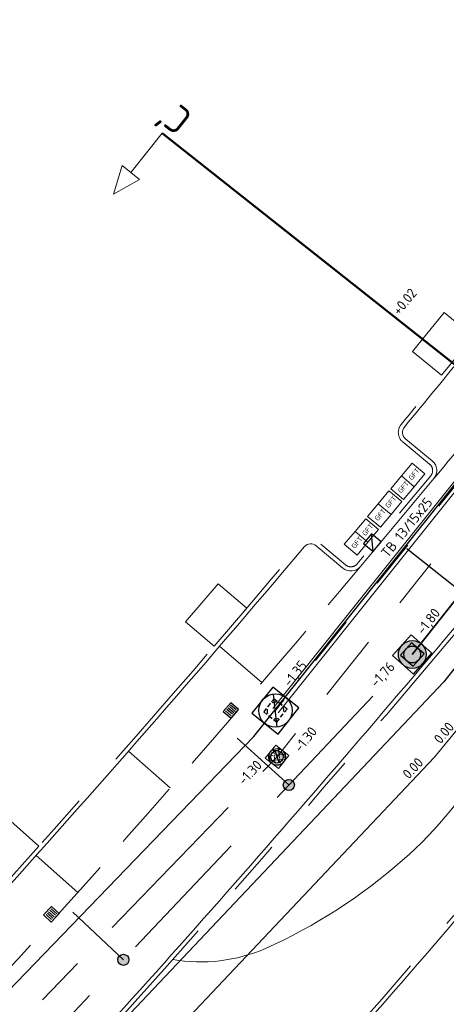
# Model space of a CAD drawing. Header units: metres. Extents: x 92403 to 95147, y 464428 to 465602.
# Tile 374 of 568: x 93136 to 93151, y 464929 to 464964. Entities that reach past the tile are written whole.
import ezdxf
from ezdxf.enums import TextEntityAlignment as Align

# ---------------------------------------------------------------- set-up
doc = ezdxf.new("R2010")
doc.units = ezdxf.units.M
for name, pattern in [('DASHED', [0.75, 0.5, -0.25]), ('RI-DRAINAGE', [19.2, 6, -1.8, 1.8, -1.8, 2.4, -1.8, 1.8, -1.8]), ('RI-GWA', [18.45, 6, -1.8, 1.75, -1.8, 1.75, -1.8, 1.75, -1.8]), ('RI-HWA', [7.4, 5, -2.4]), ('RI-HWA_KOLKAANSLUITING', [4.3, 2.5, -1.8]), ('VH-TROTTOIRBAND', [15, 5, -2, 2, -2, 2, -2])]:
    doc.linetypes.add(name, pattern=pattern)
doc.layers.get('0').update_dxf_attribs({"linetype": 'CONTINUOUS'})
for name, color, linetype, lineweight in [('B-OI-RI-DRAINAGE_BOB-S', 90, 'CONTINUOUS', 25), ('B-WE-RI-GWA_STROOMRICHTING-S', 30, 'CONTINUOUS', 25), ('B-WE-RI-VOLSCHUIMEN-G', 130, 'RI-VOLSCHUIMEN', 18), ('B-WE-VH-VERHARDING_FUNDERING-G', 252, 'CONTINUOUS', 18), ('N-RO-GR-BEPLANTING_CULTUUR_PLANTVAK HEESTERS', 78, 'CONTINUOUS', 9), ('N-RO-IE-MEUBILAIR_MEUBILAIR_MINICONTAINER-GFT', 7, 'CONTINUOUS', 0), ('N-RO-VH-KANTOPSLUITING_ELEMENT_STALENSTRIP-G', 7, 'CONTINUOUS', 9), ('N-RO-VW-MARKERING-G', 7, 'CONTINUOUS', 9), ('N-WE-GW-ONTGRAVING-V', 2, 'CONTINUOUS', 30), ('N-WE-RI-HWA_HULPSTUK-S', 150, 'CONTINUOUS', 25), ('N-WE-RI-HWA_KOLK_STRAATKOLK-S', 150, 'CONTINUOUS', 25), ('N-WE-RI-HWA_KOLK_TROTTOIRKOLK-S', 150, 'CONTINUOUS', 25), ('N-WE-RI-HWA_KOLKAANSLUITING-G', 150, 'RI-HWA_KOLKAANSLUITING', 25), ('N-WE-RI-PUT-OPHOOGTEBRENGEN-S', 7, 'CONTINUOUS', 25), ('N-WE-RI-PUT_BETON-S', 7, 'CONTINUOUS', 25), ('N-WE-VH-KANTOPSLUITING_TROTTOIRBAND-G', 7, 'VH-TROTTOIRBAND', 35), ('N-WE-VH-KANTOPSLUITING_TROTTOIRBAND_130 150-T18', 10, 'CONTINUOUS', 18), ('N-WE-VH-KANTOPSLUITING_VOORKANTBAND-G', 50, 'CONTINUOUS', 35), ('V-WE-RI-GWA_STROOMRICHTING-S', 30, 'CONTINUOUS', 25), ('X-XX-AL-HOOGTELABEL-T18', 7, 'CONTINUOUS', 18), ('X-XX-AL-T18', 7, 'CONTINUOUS', 18), ('X-XX-AL-VERWIJZING-S', 7, 'CONTINUOUS', 13)]:
    doc.layers.add(name, color=color, linetype=linetype, lineweight=lineweight)
for name, color, linetype, lineweight, true_color in [('B-OI-RI-GWA_TRANSPORTLEIDING-G', 7, 'RI-GWA', 18, 0xff8400), ('N-OI-RI-DRAINAGE_DRAIN_PVC-G', 7, 'RI-DRAINAGE', 18, 0x00ff04), ('N-OI-RI-HWA_RIOOLPUT_INSPECTIEPUT-S', 7, 'CONTINUOUS', 25, 0x007bff), ('N-OI-RI-HWA_STROOMRICHTING-S', 7, 'CONTINUOUS', 25, 0x007bff), ('N-OI-RI-HWA_TRANSPORTLEIDING-G', 7, 'RI-HWA', 35, 0x007bff), ('N-WE-RI-DRAINAGE_PUT-S', 7, 'CONTINUOUS', 5, 0x00ff04), ('N-WE-RI-DRAINAGE_PUTRAND-S', 7, 'CONTINUOUS', 5, 0x00ff04)]:
    doc.layers.add(name, color=color, linetype=linetype, lineweight=lineweight, true_color=true_color)
doc.layers.add('B-WE-RI-GWA_RIOOLPUT_INSPECTIEPUT-S', color=30, linetype='CONTINUOUS', lineweight=25, transparency=0.3)
doc.styles.add('NLCS-ISO', font='NLCS-ISO.ttf')
doc.styles.add('NLCS-ISO-M100-T18', font='NLCS-ISO.ttf', dxfattribs={"height": 0.18})
doc.styles.add('NLCS-ISO-M200-T18', font='NLCS-ISO.ttf', dxfattribs={"height": 0.36})
doc.linetypes.add('RI-VOLSCHUIMEN', pattern='A,0,[50,NLCS.SHX,S=0.5,R=0,X=0,Y=0],4', length=4)

# ---------------------------------------------------------------- blocks, each defined once
blk = doc.blocks.new('Putdeksel 600x600')
at = {"ltscale": 0.1}
h = blk.add_hatch(dxfattribs=at)
h.set_pattern_fill('ANGLE', color=8, scale=0.025, angle=45)
h.set_pattern_definition([(45, (-93679.67512, -463937.87647), (-0.123478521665, 0.123478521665), [0.127, -0.047625]), (135, (-93679.67512, -463937.87647), (-0.123478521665, -0.123478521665), [0.127, -0.047625])])
h.paths.add_polyline_path([(-0.3, -0.3), (0.3, -0.3), (0.3, 0.3), (-0.3, 0.3)])
at = {"color": 250, "ltscale": 0.1}
blk.add_lwpolyline([(-0.3, -0.3), (0.3, -0.3), (0.3, 0.3), (-0.3, 0.3)], close=True, dxfattribs=at)
blk = doc.blocks.new('minicontainers GFT')
at = {"flags": 128}
blk.add_lwpolyline([(-0.466, 0.378), (0, 0), (-0.378, -0.466), (-0.844, -0.087)], close=True, dxfattribs=at)
at = {"layer": 'X-XX-AL-T18', "insert": (-0.61, -0.143), "char_height": 0.18, "attachment_point": 1, "rotation": 50.8992, "style": 'NLCS-ISO-M100-T18'}
blk.add_mtext_dynamic_manual_height_columns('GFT', width=0.43041, gutter_width=0.9, heights=[0], dxfattribs=at)
blk = doc.blocks.new('SAL-VERWIJZING_DOORSNEDE_BOVEN-SO')
for p, q in [((-2, 9), (0, 14)), ((0, 14), (2, 9)), ((2, 9), (-2, 9)), ((0, 0), (0, 9))]:
    blk.add_line(p, q)
at = {"lineweight": 50, "style": 'NLCS-ISO'}
blk.add_attdef('...', text='', height=5, dxfattribs=at).set_placement((-0.05, -1.19), align=Align.TOP_CENTER)
blk = doc.blocks.new('STRAATKOLK 415X375')
at = {"layer": 'N-WE-RI-HWA_KOLK_STRAATKOLK-S', "flags": 128}
blk.add_lwpolyline([(-0.415, 0), (0, 0), (0, 0.375), (-0.415, 0.375)], close=True, dxfattribs=at)
for points in [[(-0.344, 0.055), (-0.344, 0.32)], [(-0.275, 0.055), (-0.275, 0.32)], [(-0.207, 0.055), (-0.207, 0.32)], [(-0.137, 0.055), (-0.137, 0.32)], [(-0.068, 0.055), (-0.068, 0.32)]]:
    blk.add_lwpolyline(points, dxfattribs=at)
blk = doc.blocks.new('TROTTOIRKOLK 450X450')
at = {"layer": 'N-WE-RI-HWA_KOLK_TROTTOIRKOLK-S'}
blk.add_line((-0.45, 0), (0, 0.45), dxfattribs=at)
at = {"layer": 'N-WE-RI-HWA_KOLK_TROTTOIRKOLK-S', "flags": 128}
blk.add_lwpolyline([(-0.45, 0), (0, 0), (0, 0.45), (-0.45, 0.45)], close=True, dxfattribs=at)
blk = doc.blocks.new('N-SRI-PUT_BETON-SO')
blk.add_hatch(color=256).paths.add_polyline_path([(1.41, 1.41, 0.664858), (-2, 0.02), (-2, -0.02, 0.196534), (-1.41, -1.41)])
at = {"lineweight": -3, "flags": 128}
blk.add_lwpolyline([(2, -2), (2, 2), (-2, 2), (-2, -2)], close=True, dxfattribs=at)
at = {"lineweight": -3}
blk.add_circle((0, 0), 2, dxfattribs=at)
blk = doc.blocks.new('N-SRI-PUT_HWA-SO')
h = blk.add_hatch(color=256)
h.dxf.hatch_style = 1
h.paths.add_polyline_path([(-2, 0, 1), (2, 0, 1)])
at = {"lineweight": -3, "flags": 128}
blk.add_lwpolyline([(-2, -2), (2, -2), (2, 2), (-2, 2)], close=True, dxfattribs=at)
at = {"lineweight": -3}
blk.add_circle((0, 0), 2, dxfattribs=at)
blk = doc.blocks.new('B-SRI-PUT_GWA-SO')
blk.add_line((-1.41, -1.41), (1.41, 1.41))
at = {"lineweight": -3, "flags": 128}
blk.add_lwpolyline([(2, -2), (2, 2), (-2, 2), (-2, -2)], close=True, dxfattribs=at)
at = {"lineweight": -3}
blk.add_circle((0, 0), 2, dxfattribs=at)
blk = doc.blocks.new('*U258')
at = {"ltscale": 0.1, "style": 'NLCS-ISO'}
for tag, p in [('BOBL', (-125.01, 0)), ('MAT', (-0.5, 0.5))]:
    blk.add_attdef(tag, text='', height=1.8, dxfattribs=at).set_placement(p, align=Align.BOTTOM_RIGHT)
for tag, p in [('DIA', (0.5, 0.5)), ('BOBR', (114.88, 0))]:
    blk.add_attdef(tag, text='', height=1.8, dxfattribs=at).set_placement(p, align=Align.BOTTOM_LEFT)
blk.add_attdef('JVA', text='', height=1.8, dxfattribs=at).set_placement((0, -1), align=Align.TOP_CENTER)
at = {"ltscale": 0.1, "style": 'NLCS-ISO', "flags": 1}
blk.add_attdef('PUTNR-L', text='', height=1.8, dxfattribs=at).set_placement((-0.82, -5.89), align=Align.BOTTOM_RIGHT)
blk.add_attdef('PUTNR-L', text='', height=1.8, dxfattribs=at).set_placement((1.95, -5.77), align=Align.BOTTOM_LEFT)
blk = doc.blocks.new('*U259')
at = {"ltscale": 0.1, "style": 'NLCS-ISO'}
for tag, p in [('BOBL', (-113.08, 0)), ('MAT', (-0.5, 0.5))]:
    blk.add_attdef(tag, text='', height=1.8, dxfattribs=at).set_placement(p, align=Align.BOTTOM_RIGHT)
for tag, p in [('DIA', (0.5, 0.5)), ('BOBR', (103.84, 0))]:
    blk.add_attdef(tag, text='', height=1.8, dxfattribs=at).set_placement(p, align=Align.BOTTOM_LEFT)
blk.add_attdef('JVA', text='', height=1.8, dxfattribs=at).set_placement((0, -1), align=Align.TOP_CENTER)
at = {"ltscale": 0.1, "style": 'NLCS-ISO', "flags": 1}
blk.add_attdef('PUTNR-L', text='', height=1.8, dxfattribs=at).set_placement((-0.82, -5.89), align=Align.BOTTOM_RIGHT)
blk.add_attdef('PUTNR-L', text='', height=1.8, dxfattribs=at).set_placement((1.95, -5.77), align=Align.BOTTOM_LEFT)
blk = doc.blocks.new('SRI-DRAIN_PUT_DOORSPUIT-SO')
at = {"lineweight": -3}
blk.add_hatch(color=256, dxfattribs=at).paths.add_polyline_path([(1.5, 0, 0.267949), (0.75, 1.3), (-0.75, -1.3, 0.57735)])
blk.add_line((-0.75, -1.3), (0.75, 1.3), dxfattribs=at)
for radius in [2, 1.5]:
    blk.add_circle((0, 0), radius, dxfattribs=at)
blk = doc.blocks.new('SRI-BOB-SO')
at = {"color": 0, "ltscale": 0.1, "style": 'NLCS-ISO'}
blk.add_attdef('B.O.B.', text='', height=1.8, dxfattribs=at).set_placement((0.05, -0.02), align=Align.BOTTOM_CENTER)
blk = doc.blocks.new('SRI-PUT_OPHOOGTEBRENGEN-SO')
at = {"lineweight": -3}
for points in [[(-1.01, 1.99), (-2.01, 1.99), (-2.01, 0.99)], [(-2.01, 0.49), (-2.01, -0.51)], [(0.49, 1.99), (-0.51, 1.99)], [(1.99, 0.99), (1.99, 1.99), (0.99, 1.99)], [(1.99, -0.51), (1.99, 0.49)], [(-0.51, -2.01), (0.49, -2.01)], [(0.99, -2.01), (1.99, -2.01), (1.99, -1.01)]]:
    blk.add_lwpolyline(points, dxfattribs=at)
blk.add_lwpolyline([(-1.01, -2.01), (-2.01, -2.01), (-2.01, -1.01)])
for start, end in [(165.0024, 195.0024), (120.0024, 150.0024), (74.9976, 104.9976), (29.9976, 59.9976), (344.9976, 14.9976), (210.0024, 240.0024), (255.0024, 285.0024), (299.9976, 329.9976)]:
    blk.add_arc((-0.01, -0.01), 2, start, end, dxfattribs=at)
blk = doc.blocks.new('SRI-HULP_INLAAT_KOLK-SO')
h = blk.add_hatch(color=256)
edge = h.paths.add_edge_path()
edge.add_arc((0, 0), 1, 0, 360)
blk.add_circle((0, 0), 1)
blk = doc.blocks.new('*U388')
at = {"ltscale": 0.1, "style": 'NLCS-ISO'}
for tag, p in [('BOBL', (-129.73, 0)), ('MAT', (-1, 0.5))]:
    blk.add_attdef(tag, text='', height=1.8, dxfattribs=at).set_placement(p, align=Align.BOTTOM_RIGHT)
for tag, p in [('DIA', (1, 0.5)), ('BOBR', (129.86, 0))]:
    blk.add_attdef(tag, text='', height=1.8, dxfattribs=at).set_placement(p, align=Align.BOTTOM_LEFT)
blk.add_attdef('JVA', text='', height=1.8, dxfattribs=at).set_placement((0, -1), align=Align.TOP_CENTER)
blk = doc.blocks.new('*U427')
at = {"ltscale": 0.1}
blk.add_hatch(color=256, dxfattribs=at).paths.add_polyline_path([(-2.5, 0), (2.5, 0.83), (2.5, -0.83)])
at = {"ltscale": 0.1, "flags": 128}
blk.add_lwpolyline([(-2.5, 0), (2.5, 0.83), (2.5, -0.83)], close=True, dxfattribs=at)
at = {"ltscale": 0.1, "style": 'NLCS-ISO'}
for tag, p in [('BOBL', (-61.37, 0)), ('MAT', (-1, 0.5))]:
    blk.add_attdef(tag, text='', height=1.8, dxfattribs=at).set_placement(p, align=Align.BOTTOM_RIGHT)
for tag, p in [('DIA', (1, 0.5)), ('BOBR', (61.68, 0))]:
    blk.add_attdef(tag, text='', height=1.8, dxfattribs=at).set_placement(p, align=Align.BOTTOM_LEFT)
blk.add_attdef('JVA', text='', height=1.8, dxfattribs=at).set_placement((0, -1), align=Align.TOP_CENTER)
blk = doc.blocks.new('*U428')
at = {"ltscale": 0.1, "style": 'NLCS-ISO'}
for tag, p in [('BOBL', (-139.86, 0)), ('MAT', (-1, 0.5))]:
    blk.add_attdef(tag, text='', height=1.8, dxfattribs=at).set_placement(p, align=Align.BOTTOM_RIGHT)
for tag, p in [('DIA', (1, 0.5)), ('BOBR', (140.19, 0))]:
    blk.add_attdef(tag, text='', height=1.8, dxfattribs=at).set_placement(p, align=Align.BOTTOM_LEFT)
blk.add_attdef('JVA', text='', height=1.8, dxfattribs=at).set_placement((0, -1), align=Align.TOP_CENTER)

msp = doc.modelspace()

# ---------------------------------------------------------------- linework, layer by layer
at = {"layer": 'B-OI-RI-GWA_TRANSPORTLEIDING-G'}
msp.add_lwpolyline([(93211.4, 465027.56), (93179.76, 464983.03), (93144.9, 464939.38)], dxfattribs=at)
at = {"layer": 'B-WE-RI-VOLSCHUIMEN-G'}
msp.add_lwpolyline([(93063.79391, 464858.067854), (93085.815291, 464873.892955), (93110.438716, 464895.149627), (93150.607152, 464937.709527), (93167.824566, 464958.685428), (93187.119711, 464983.35655), (93228.287939, 465040.980003), (93267.040461, 465098.248488)], dxfattribs=at)
at = {"layer": 'B-WE-VH-VERHARDING_FUNDERING-G', "lineweight": 13, "flags": 128}
for points in [[(93211.298103, 465027.632401), (93179.660136, 464983.105262), (93144.802326, 464939.458005)], [(93211.501897, 465027.487599), (93179.859864, 464982.954738), (93144.997674, 464939.301995)]]:
    msp.add_lwpolyline(points, dxfattribs=at)
at = {"layer": 'N-OI-RI-DRAINAGE_DRAIN_PVC-G', "flags": 128}
msp.add_lwpolyline([(93085.810838, 464868.712617), (93083.999667, 464867.318786), (93077.569115, 464875.204006), (93112.448972, 464904.002739), (93144.958362, 464937.716867), (93179.40523, 464980.983312), (93211.015025, 465025.284543), (93236.748188, 465064.451684), (93262.771855, 465104.36421), (93226.947519, 465135.184441), (93186.423425, 465165.431006), (93177.677718, 465156.184343), (93156.563325, 465121.91281), (93138.602154, 465091.157835)], dxfattribs=at)
at = {"layer": 'N-OI-RI-HWA_TRANSPORTLEIDING-G', "flags": 128}
for points in [[(93149.814035, 464941.396653), (93179.024297, 464978.41718)], [(93114.462873, 464903.992424), (93149.814035, 464941.396653)]]:
    msp.add_lwpolyline(points, dxfattribs=at)
at = {"layer": 'N-RO-GR-BEPLANTING_CULTUUR_PLANTVAK HEESTERS', "lineweight": 9, "flags": 128}
msp.add_lwpolyline([(93141.215884, 464930.431384, 0.145340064), (93144.544403, 464930.826839, 0.074886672), (93149.466123, 464934.00335, 0.08380096), (93152.608698, 464937.86124, 0.092294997), (93153.537703, 464941.504633, 0.163555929), (93152.793264, 464943.873202, 1.04254004)], format="xyb", dxfattribs=at)
at = {"layer": 'N-RO-VH-KANTOPSLUITING_ELEMENT_STALENSTRIP-G', "color": 30, "flags": 128}
for points in [[(93150.961566, 464953.686115), (93149.823288, 464952.291725), (93150.868824, 464951.438226), (93152.007102, 464952.832616)], [(93142.84692, 464943.942631), (93141.676202, 464942.575363), (93142.701402, 464941.69754), (93143.87212, 464943.064807)], [(93135.401141, 464935.404327), (93134.201473, 464934.062388), (93135.207681, 464933.162858), (93136.407348, 464934.504796)]]:
    msp.add_lwpolyline(points, close=True, dxfattribs=at)
at = {"layer": 'N-RO-VW-MARKERING-G', "linetype": 'DASHED', "ltscale": 5, "flags": 128}
for points in [[(93150.590849, 464947.720162, 0.002461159), (93153.337027, 464951.062, 0.003258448), (93163.481211, 464963.646678)], [(93134.413476, 464929.10625, 0.000681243), (93135.659444, 464930.451591, 0.008825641), (93147.956142, 464944.559576, 0.008825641)]]:
    msp.add_lwpolyline(points, format="xyb", dxfattribs=at)
for points in [[(93142.895828, 464941.693672), (93144.413103, 464940.390646)], [(93139.620308, 464937.915904), (93141.12518, 464936.598573)], [(93136.309172, 464934.169314), (93137.801505, 464932.837796)]]:
    msp.add_lwpolyline(points, dxfattribs=at)
at = {"layer": 'N-WE-GW-ONTGRAVING-V', "flags": 128}
for points in [[(93111.700474, 464904.811225), (93144.1303, 464938.442841), (93178.526622, 464981.645798), (93210.107308, 465025.906232), (93235.8278, 465065.054087), (93260.636204, 465103.102765)], [(93264.957167, 465102.336888), (93238.094925, 465061.404756), (93238.010908, 465061.458995), (93212.274116, 465022.27954), (93185.247862, 464984.241135), (93185.492415, 464984.067371), (93180.654651, 464977.258756), (93180.201876, 464977.488036), (93150.95016, 464940.414972), (93115.492997, 464902.898585)]]:
    msp.add_lwpolyline(points, dxfattribs=at)
at = {"layer": 'N-WE-RI-HWA_KOLKAANSLUITING-G', "flags": 128}
for points in [[(93151.579275, 464943.633885), (93148.765984, 464945.87479), (93148.520835, 464945.590561)], [(93145.381538, 464936.706732), (93142.927779, 464938.932171), (93143.167582, 464939.226949)], [(93139.441322, 464930.42153), (93137.251958, 464932.490722), (93136.994125, 464932.211577)]]:
    msp.add_lwpolyline(points, dxfattribs=at)
at = {"layer": 'N-WE-VH-KANTOPSLUITING_TROTTOIRBAND-G', "lineweight": 15, "flags": 128}
for points in [[(93169.230487, 464971.15102, -0.002013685), (93164.041857, 464964.593295, -0.000128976), (93163.643939, 464964.092371, -0.414319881), (93163.222336, 464964.044243), (93162.244085, 464964.822324, 0.414708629), (93161.611703, 464964.750161, -0.003198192), (93151.670861, 464952.420821, -0.001685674), (93149.413688, 464949.667542, 0.416499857), (93149.485418, 464949.025662), (93150.436444, 464948.239717, -0.415600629), (93150.475677, 464947.816263), (93147.83948, 464944.656931, -0.415600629), (93147.415846, 464944.619702), (93146.462009, 464945.423288, 0.413519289), (93145.828614, 464945.369892), (93145.450618, 464944.923372, -0.008188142), (93134.071902, 464931.901541, -0.000564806), (93133.042433, 464930.789487, 0.416400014), (93133.065883, 464930.153013), (93133.981551, 464929.30266, -0.414409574), (93133.997095, 464928.878538, -0.001789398), (93130.705323, 464925.363988, -0.414409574), (93130.281093, 464925.351764), (93129.372515, 464926.210024, 0.414283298), (93128.736212, 464926.191831, -0.00722872), (93115.209189, 464912.292711, 0.414154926), (93115.208427, 464911.656405), (93116.093968, 464910.768491, -0.408943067), (93116.097194, 464910.34808, -0.00465743), (93112.511056, 464906.708656, -0.414694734), (93112.086445, 464906.709829), (93111.20355, 464907.599073, 0.415327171), (93110.568925, 464907.598452, -0.005039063), (93106.63165, 464903.775768, -0.0031933), (93103.836485, 464901.031607, 0.015623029), (93103.829963, 464901.024878, 0.403468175), (93103.831128, 464900.400308), (93104.700135, 464899.502052, -0.414641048), (93104.692799, 464899.077542, -0.014936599), (93091.046453, 464886.679148), (93085.699438, 464885.436816), (93081.980118, 464882.650574, 0.097502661), (93078.002756, 464878.165539, -0.106335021), (93076.622865, 464876.663265), (93066.149278, 464869.249755), (93059.049111, 464864.213763, -0.458335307), (93056.328313, 464864.887096), (93054.737949, 464868.028312)], [(93117.988405, 464906.125933, 0.001702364), (93119.3109, 464907.485765, 0.010336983), (93138.723758, 464927.65284, 0.012815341), (93156.55311, 464948.439155, 0.003459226), (93167.35296, 464961.848329, -0.421870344), (93171.412762, 464962.282112), (93171.986688, 464961.814271, -0.421780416), (93172.404473, 464957.75361, -0.000035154), (93172.378545, 464957.722565, -0.007752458), (93154.425195, 464935.687539, -0.006571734), (93145.255774, 464925.069653, -0.003625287), (93134.977057, 464914.099161), (93124.594267, 464903.498966), (93122.581025, 464901.4912)]]:
    msp.add_lwpolyline(points, format="xyb", dxfattribs=at)
at = {"layer": 'N-WE-VH-KANTOPSLUITING_VOORKANTBAND-G', "linetype": 'Continuous', "lineweight": 15, "flags": 128}
msp.add_lwpolyline([(93169.348493, 464971.058421, -0.002013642), (93164.159223, 464964.499887, -0.00012894), (93163.761368, 464963.999041, -0.414319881), (93163.128963, 464963.926849), (93162.150711, 464964.70493, 0.414780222), (93161.729131, 464964.65683, -0.003198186), (93151.787105, 464952.32602, -0.001685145), (93149.530001, 464949.57282, 0.417043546), (93149.579674, 464949.142361), (93150.531999, 464948.355342, -0.415600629), (93150.590849, 464947.720162), (93147.954652, 464944.56083, -0.415600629), (93147.3192, 464944.504986), (93146.365363, 464945.308572, 0.413519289), (93145.9431, 464945.272975), (93145.565104, 464944.826455, -0.008188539), (93134.182661, 464931.800382, -0.000565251)], format="xyb", dxfattribs=at)
msp.add_lwpolyline([(93171.508, 464962.398), (93172.080663, 464961.931189, -0.421676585), (93172.519608, 464957.657465, -0.000033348), (93172.495, 464957.628, -0.007751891), (93154.54, 464935.591, -0.006572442), (93145.367, 464924.969, -0.003625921), (93135.085, 464913.995), (93124.700811, 464903.393376), (93116.453, 464895.168, 0.001758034), (93105.518, 464884.879, -0.017397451), (93088.03565, 464870.578486), (93087.344308, 464870.053341, -0.403853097), (93083.206631, 464870.543982), (93082.788351, 464871.055847, -0.422049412), (93083.275721, 464875.326987), (93083.877418, 464875.792467), (93092.446963, 464882.422015, 0.020042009), (93110.920075, 464899.367094, 0.010482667), (93119.204, 464907.591, 0.010337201), (93138.613, 464927.754, 0.012815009), (93156.436867, 464948.533957, 0.003459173), (93167.235251, 464961.941307, -0.42177143)], format="xyb", close=True, dxfattribs=at)
at = {"layer": 'X-XX-AL-VERWIJZING-S', "lineweight": 50, "flags": 128}
msp.add_lwpolyline([(93176.426129, 464931.949682), (93140.828238, 464960.136377)], dxfattribs=at)

# ---------------------------------------------------------------- block references
at = {"layer": 'B-OI-RI-DRAINAGE_BOB-S'}
ref = msp.add_blockref('SRI-BOB-SO', (93155.015958, 464949.104192), dxfattribs=dict(at, xscale=0.2, yscale=0.2, zscale=0.2, rotation=51.50518975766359))
ref.add_attrib('B.O.B.', '-1.30', dxfattribs={"layer": '0', "ltscale": 0.1, "height": 0.36, "rotation": 51.5051898, "style": 'NLCS-ISO'}).set_placement((93146.199153, 464938.164865, 0.06), align=Align.BOTTOM_CENTER)
ref = msp.add_blockref('SRI-BOB-SO', (93152.483573, 464946.136562), dxfattribs=dict(at, xscale=0.2, yscale=0.2, zscale=0.2, rotation=46.89877498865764))
ref.add_attrib('B.O.B.', '-1.30', dxfattribs={"layer": '0', "ltscale": 0.1, "height": 0.36, "rotation": 46.898775, "style": 'NLCS-ISO'}).set_placement((93144.192482, 464936.956559, 0.06), align=Align.BOTTOM_CENTER)
at = {"layer": 'B-WE-RI-GWA_RIOOLPUT_INSPECTIEPUT-S', "xscale": 0.3, "yscale": 0.3, "zscale": 0.3, "rotation": 51.38824656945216}
msp.add_blockref('B-SRI-PUT_GWA-SO', (93144.9, 464939.38), dxfattribs=at)
at = {"layer": 'B-WE-RI-GWA_STROOMRICHTING-S'}
ref = msp.add_blockref('*U388', (93162.33, 464961.205), dxfattribs=dict(at, xscale=0.2, yscale=0.2, zscale=0.2, rotation=51.38824656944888))
ref.add_attrib('BOBL', '-1,35', dxfattribs={"layer": '0', "ltscale": 0.1, "height": 0.36, "rotation": 51.3882466, "style": 'NLCS-ISO'}).set_placement((93146.138255, 464940.930483), align=Align.BOTTOM_RIGHT)
at = {"layer": 'N-OI-RI-HWA_RIOOLPUT_INSPECTIEPUT-S', "xscale": 0.2500000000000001, "yscale": 0.2500000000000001, "zscale": 0.2500000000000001, "rotation": 228.4108192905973}
msp.add_blockref('N-SRI-PUT_HWA-SO', (93149.814035, 464941.396653), dxfattribs=at)
at = {"layer": 'N-OI-RI-HWA_STROOMRICHTING-S'}
ref = msp.add_blockref('*U259', (93164.93881, 464960.565503), dxfattribs=dict(at, xscale=0.2, yscale=0.2, zscale=0.2, rotation=51.72554308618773))
ref.add_attrib('BOBL', '-1,80', dxfattribs={"layer": '0', "ltscale": 0.1, "height": 0.36, "rotation": 51.7255431, "style": 'NLCS-ISO'}).set_placement((93150.929448, 464942.810306), align=Align.BOTTOM_RIGHT)
ref = msp.add_blockref('*U258', (93132.822416, 464923.418223), dxfattribs=dict(at, xscale=0.2, yscale=0.2, zscale=0.2, rotation=46.6163870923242))
ref.add_attrib('BOBR', '-1,76', dxfattribs={"layer": '0', "ltscale": 0.1, "height": 0.36, "rotation": 46.6163871, "style": 'NLCS-ISO'}).set_placement((93148.604212, 464940.116568), align=Align.BOTTOM_LEFT)
at = {"layer": 'N-RO-IE-MEUBILAIR_MEUBILAIR_MINICONTAINER-GFT', "rotation": 359.2586727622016}
for p in [(93150.26929, 464947.889976), (93149.884885, 464947.429289), (93149.436413, 464946.89182), (93149.052008, 464946.431133), (93148.603536, 464945.893664), (93148.219131, 464945.432977)]:
    msp.add_blockref('minicontainers GFT', p, dxfattribs=at)
at = {"layer": 'N-WE-RI-DRAINAGE_PUT-S', "xscale": 0.15, "yscale": 0.15, "zscale": 0.15, "rotation": 49.00999999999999}
msp.add_blockref('SRI-DRAIN_PUT_DOORSPUIT-SO', (93144.958362, 464937.716867), dxfattribs=at)
at = {"layer": 'N-WE-RI-DRAINAGE_PUTRAND-S', "rotation": 231.5425818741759}
msp.add_blockref('Putdeksel 600x600', (93144.958362, 464937.716867), dxfattribs=at)
at = {"layer": 'N-WE-RI-HWA_HULPSTUK-S'}
for p, xscale, yscale, zscale, rotation in [((93145.381538, 464936.706732), 0.2, 0.2, 0.2, 329.1557300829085), ((93139.441322, 464930.42153), 0.1999999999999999, 0.1999999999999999, 0.1999999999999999, 324.2443860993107)]:
    msp.add_blockref('SRI-HULP_INLAAT_KOLK-SO', p, dxfattribs=dict(at, xscale=xscale, yscale=yscale, zscale=zscale, rotation=rotation))
at = {"layer": 'N-WE-RI-HWA_KOLK_STRAATKOLK-S'}
for name, p, rotation in [('TROTTOIRKOLK 450X450', (93148.693593, 464945.446409), 50.15784091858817), ('STRAATKOLK 415X375', (93143.579129, 464939.421912), 49.66223744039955), ('STRAATKOLK 415X375', (93137.131784, 464932.084274), 47.23823976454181)]:
    msp.add_blockref(name, p, dxfattribs=dict(at, rotation=rotation))
at = {"layer": 'N-WE-RI-PUT-OPHOOGTEBRENGEN-S', "xscale": 0.15, "yscale": 0.15, "zscale": 0.15, "rotation": 231.6942434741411}
msp.add_blockref('SRI-PUT_OPHOOGTEBRENGEN-SO', (93144.899325, 464939.38376), dxfattribs=at)
at = {"layer": 'N-WE-RI-PUT_BETON-S', "xscale": 0.15, "yscale": 0.15, "zscale": 0.15, "rotation": 228.712285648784}
msp.add_blockref('N-SRI-PUT_BETON-SO', (93149.814035, 464941.396653), dxfattribs=at)
at = {"layer": 'V-WE-RI-GWA_STROOMRICHTING-S', "xscale": 0.2, "yscale": 0.2, "zscale": 0.2, "rotation": 50.62020634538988}
msp.add_blockref('*U427', (93159.215859, 464948.197478), dxfattribs=at).add_auto_attribs({'MAT': 'Beton', 'DIA': '400/600', 'BOBL': '0.00', 'BOBR': '0.00'})
at = {"layer": 'V-WE-RI-GWA_STROOMRICHTING-S'}
ref = msp.add_blockref('*U428', (93130.522934, 464916.429577), dxfattribs=dict(at, xscale=0.2, yscale=0.2, zscale=0.2, rotation=46.6558130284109))
ref.add_attrib('BOBR', '0.00', dxfattribs={"layer": '0', "ltscale": 0.1, "height": 0.36, "rotation": 46.655813, "style": 'NLCS-ISO'}).set_placement((93149.767063, 464936.819423), align=Align.BOTTOM_LEFT)
at = {"layer": 'X-XX-AL-VERWIJZING-S', "xscale": 0.2000000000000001, "yscale": 0.2000000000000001, "zscale": 0.2000000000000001, "rotation": 141.6280168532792}
msp.add_blockref('SAL-VERWIJZING_DOORSNEDE_BOVEN-SO', (93140.828238, 464960.136377), dxfattribs=at).add_auto_attribs({'...': "C'"})

# ---------------------------------------------------------------- texts
at = {"layer": 'N-WE-VH-KANTOPSLUITING_TROTTOIRBAND_130 150-T18', "insert": (93148.660493, 464945.074945), "char_height": 0.36, "width": 4.66934953, "attachment_point": 1, "rotation": 50.9216027, "style": 'NLCS-ISO-M200-T18'}
msp.add_mtext('TB 13/15x25', dxfattribs=at)
at = {"layer": 'X-XX-AL-HOOGTELABEL-T18', "insert": (93149.068444, 464953.794203), "char_height": 0.36, "width": 4.66934953, "attachment_point": 1, "rotation": 50.7364198, "style": 'NLCS-ISO-M200-T18'}
msp.add_mtext('+0.02', dxfattribs=at)

doc.saveas('drawing.dxf')
